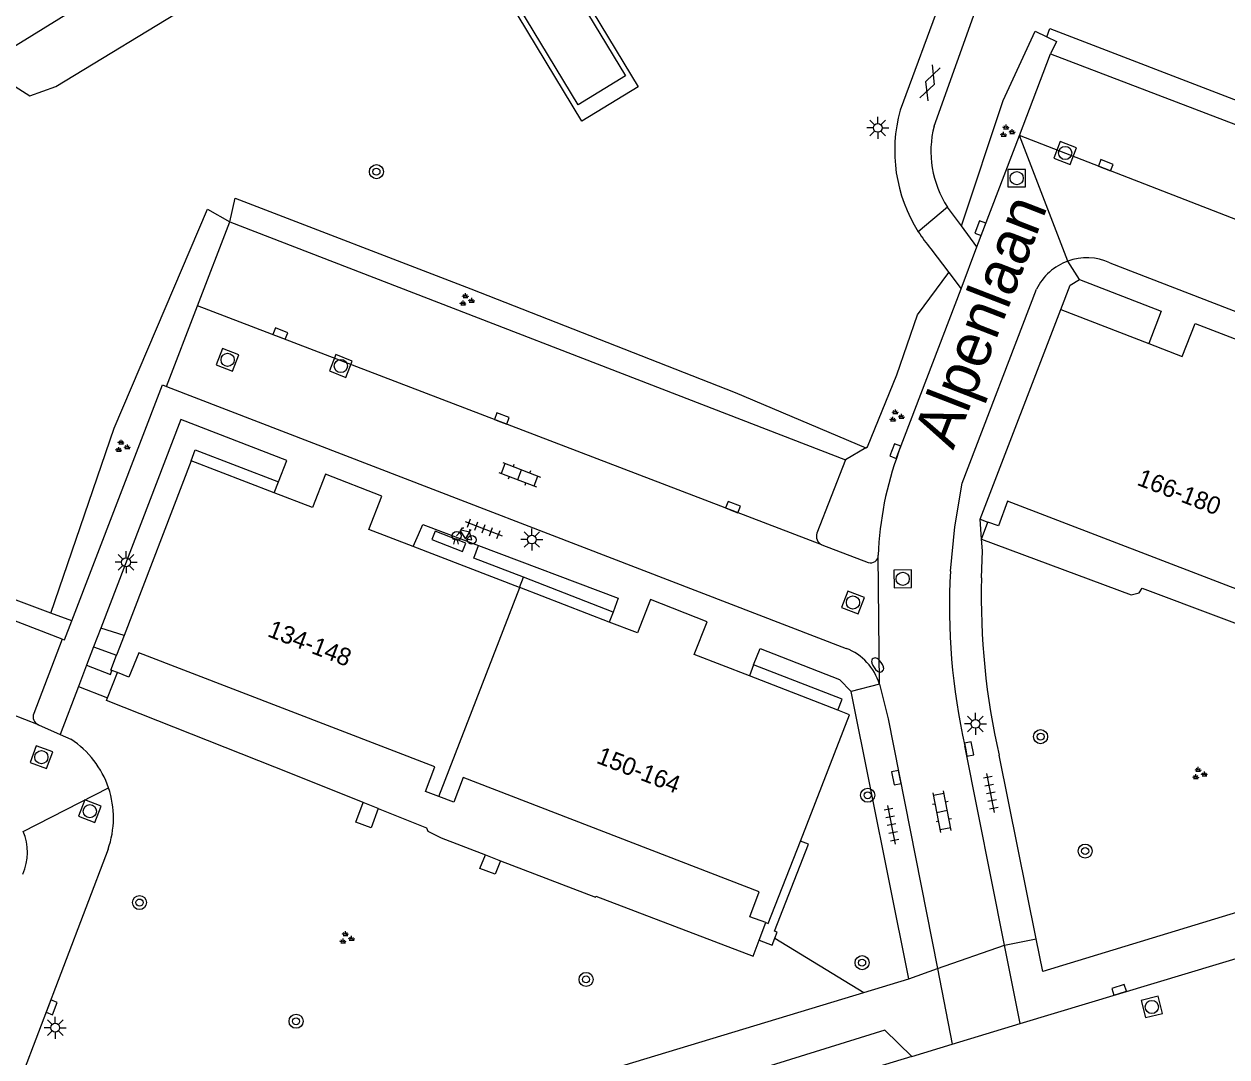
# Model space of a CAD drawing. Extents: x 132994 to 136000, y 393499 to 395512.
# Drawn here: x 134733.7 to 134802.1, y 394355.3 to 394414.1 of the extents above; entities that cross this region are included whole.
import ezdxf

# ---------------------------------------------------------------- set-up
doc = ezdxf.new("R2010")
doc.units = 0
for name, color, linetype in [('gg-afsc-erfafscheiding', 7, 'Continuous'), ('gg-afsc-hekwerk', 7, 'Continuous'), ('gg-anno-huisnummerreeks BGT', 7, 'Continuous'), ('gg-anno-openbare ruimte label', 7, 'Continuous'), ('gg-bbg-hoofdgebouw', 7, 'Continuous'), ('gg-bbg-tussenscheiding', 7, 'Continuous'), ('gg-knt-verharding', 7, 'Continuous'), ('gg-knt-verharding nz', 7, 'Continuous'), ('gt-grn-groengrens', 7, 'Continuous'), ('gt-grn-weggrens', 7, 'Continuous'), ('gt-symb-boom', 7, 'Continuous'), ('gt-symb-brandkraan', 7, 'Continuous'), ('gt-symb-fietsenrek', 7, 'Continuous'), ('gt-symb-gesloten verharding', 7, 'Continuous'), ('gt-symb-groenvak', 7, 'Continuous'), ('gt-symb-klinker verharding', 7, 'Continuous'), ('gt-symb-kolk', 7, 'Continuous'), ('gt-symb-lichtmast', 7, 'Continuous'), ('gt-symb-rioolschacht', 7, 'Continuous'), ('gt-symb-tegel verharding', 7, 'Continuous')]:
    doc.layers.add(name, color=color, linetype=linetype)

# ---------------------------------------------------------------- blocks, each defined once
blk = doc.blocks.new('gt0-GESVH1')
at = {"layer": 'gt-symb-gesloten verharding'}
for p, q in [((-0.992, -0.261), (0.008, 0.239)), ((0.008, -0.261), (-0.992, 0.239)), ((0.008, 0.239), (1.008, -0.261)), ((1.008, 0.239), (0.008, -0.261))]:
    blk.add_line(p, q, dxfattribs=at)
blk = doc.blocks.new('gt0-RS')
at = {"layer": 'gt-symb-rioolschacht'}
blk.add_lwpolyline([(-0.5, -0.5), (0.5, -0.5), (0.5, 0.5), (-0.5, 0.5)], close=True, dxfattribs=at)
blk.add_circle((0, 0), 0.375, dxfattribs=at)
blk = doc.blocks.new('gt0-KOLK')
at = {"layer": 'gt-symb-kolk'}
blk.add_lwpolyline([(0, 0), (0.375, 0), (0.375, 0.4), (-0.375, 0.4), (-0.375, 0), (0, 0)], dxfattribs=at)
blk = doc.blocks.new('gt0-GRVAK')
at = {"layer": 'gt-symb-groenvak'}
for p, q in [((-0.11, 0.189), (-0.228, 0.24)), ((-0.182, 0.153), (0.088, 0.153)), ((-0.091, 0.211), (-0.156, 0.322)), ((-0.047, 0.214), (-0.047, 0.393)), ((-0.004, 0.211), (0.061, 0.322)), ((0.015, 0.189), (0.133, 0.24)), ((0.262, -0.052), (0.197, 0.059)), ((0.305, -0.049), (0.305, 0.13)), ((0.349, -0.052), (0.414, 0.059)), ((-0.245, -0.228), (-0.363, -0.177)), ((-0.318, -0.264), (-0.047, -0.264)), ((-0.226, -0.206), (-0.291, -0.095)), ((-0.183, -0.203), (-0.183, -0.024)), ((-0.139, -0.206), (-0.074, -0.095)), ((-0.12, -0.228), (-0.002, -0.177)), ((0.243, -0.074), (0.125, -0.023)), ((0.17, -0.11), (0.441, -0.11)), ((0.368, -0.074), (0.486, -0.023))]:
    blk.add_line(p, q, dxfattribs=at)
blk = doc.blocks.new('gt0-BOOM')
at = {"layer": 'gt-symb-boom'}
for radius in [0.4, 0.2]:
    blk.add_circle((0, 0), radius, dxfattribs=at)
blk = doc.blocks.new('gt0-LMAST')
at = {"layer": 'gt-symb-lichtmast'}
for p, q in [((-0.182, 0.173), (-0.447, 0.438)), ((-0.005, 0.246), (-0.005, 0.621)), ((0.172, 0.173), (0.437, 0.438)), ((-0.255, -0.004), (-0.63, -0.004)), ((-0.182, -0.181), (-0.447, -0.446)), ((-0.005, -0.254), (-0.005, -0.629)), ((0.437, -0.446), (0.172, -0.181)), ((0.245, -0.004), (0.62, -0.004))]:
    blk.add_line(p, q, dxfattribs=at)
blk.add_circle((-0.005, -0.004), 0.25, dxfattribs=at)
blk = doc.blocks.new('gt0-FREK')
at = {"layer": 'gt-symb-fietsenrek'}
for p, q in [((0.259, 0.762), (0.294, 0.823)), ((0.54, 0.335), (0.259, 0.762)), ((0.294, 0.823), (0.767, 0.714)), ((0.767, 0.714), (0.54, 0.335)), ((0.757, 0.841), (0.866, 0.816)), ((0.767, 0.714), (0.84, 0.822)), ((0.895, 0.252), (0.767, 0.714))]:
    blk.add_line(p, q, dxfattribs=at)
for points in [[(0.036, 0.476), (0.228, 0.708), (0.259, 0.762)], [(0.294, 0.823), (0.36, 0.937), (0.452, 0.935)], [(-0.124, 0), (-0.047, 0.312), (0.053, 0.312), (0.12, 0)], [(0.54, 0.335), (0.555, 0.305), (0.895, 0.252)]]:
    blk.add_lwpolyline(points, dxfattribs=at)
for centre in [(0.036, 0.476), (0.895, 0.252)]:
    blk.add_circle(centre, 0.252, dxfattribs=at)
blk = doc.blocks.new('gt0-TEG1')
at = {"layer": 'gt-symb-tegel verharding'}
for p, q in [((-1.125, 0), (1.125, 0)), ((-0.9, -0.25), (-0.9, 0.25)), ((-0.45, -0.25), (-0.45, 0.25)), ((0, -0.25), (0, 0.25)), ((0.45, -0.25), (0.45, 0.25)), ((0.9, -0.25), (0.9, 0.25))]:
    blk.add_line(p, q, dxfattribs=at)
blk = doc.blocks.new('gt0-KL1')
at = {"layer": 'gt-symb-klinker verharding'}
for p, q in [((-1.15, 0.3), (1.15, 0.3)), ((-1, -0.3), (-1, 0.3)), ((-0.5, 0.3), (-0.5, 0.45)), ((0, -0.3), (0, 0.3)), ((0.5, 0.3), (0.5, 0.45)), ((1, -0.3), (1, 0.3)), ((-1.15, -0.3), (1.15, -0.3)), ((-0.5, -0.45), (-0.5, -0.3)), ((0.5, -0.45), (0.5, -0.3))]:
    blk.add_line(p, q, dxfattribs=at)
blk = doc.blocks.new('gt0-BR')
at = {"layer": 'gt-symb-brandkraan'}
for centre, radius, start, end in [((-0.244, 0), 0.206, 107.56694, 252.43307), ((0.599, -2.664), 3, 106.89205, 107.56694), ((0, -0.691), 0.938, 73.10799, 106.89205), ((-0.599, -2.664), 3, 72.43309, 73.10799), ((0.244, 0), 0.206, 287.56695, 72.43309), ((0.599, 2.664), 3, 252.43307, 253.10797), ((0, 0.691), 0.938, 253.10797, 286.89206), ((-0.599, 2.664), 3, 286.89206, 287.56695)]:
    blk.add_arc(centre, radius, start, end, dxfattribs=at)

msp = doc.modelspace()

# ---------------------------------------------------------------- linework, layer by layer
at = {"layer": 'gg-afsc-erfafscheiding'}
msp.add_line((134788.116, 394384.782), (134788.471, 394385.753), dxfattribs=at)
msp.add_lwpolyline([(134788.116, 394384.782), (134796.629, 394381.62), (134797.087, 394381.725), (134797.252, 394381.987), (134806.085, 394378.675), (134806.194, 394378.957)], dxfattribs=at)
at = {"layer": 'gg-afsc-hekwerk'}
for p, q in [((134738.43, 394375.767), (134738.996, 394377.19)), ((134753.822, 394369.467), (134752.968, 394369.809)), ((134759.911, 394366.831), (134760.777, 394366.497)), ((134775.474, 394361.968), (134775.849, 394362.976))]:
    msp.add_line(p, q, dxfattribs=at)
for points in [[(134752.968, 394369.809), (134748.941, 394371.422), (134738.365, 394375.605), (134738.43, 394375.767)], [(134753.822, 394369.467), (134756.565, 394368.369), (134756.647, 394368.185), (134757.401, 394367.799), (134759.911, 394366.831)], [(134760.777, 394366.497), (134766.168, 394364.418), (134766.2, 394364.487), (134775.137, 394361.06), (134775.474, 394361.968)]]:
    msp.add_lwpolyline(points, dxfattribs=at)
at = {"layer": 'gg-bbg-hoofdgebouw'}
for p, q in [((134788.04, 394385.91), (134792.63, 394397.84)), ((134792.63, 394397.84), (134797.627, 394395.899)), ((134743.18, 394389.24), (134739.373, 394379.306)), ((134747.909, 394387.417), (134743.18, 394389.24)), ((134788.04, 394385.91), (134788.471, 394385.753)), ((134761.846, 394382.036), (134755.806, 394384.361)), ((134761.871, 394382.026), (134761.846, 394382.036)), ((134766.958, 394380.067), (134761.871, 394382.026)), ((134739.373, 394379.306), (134738.942, 394378.18)), ((134738.996, 394377.19), (134738.682, 394377.315)), ((134779.957, 394375.053), (134774.922, 394377.003))]:
    msp.add_line(p, q, dxfattribs=at)
for points in [[(134797.627, 394395.899), (134799.53, 394395.16), (134800.26, 394397.05), (134803.47, 394395.81), (134802.73, 394393.92), (134805.394, 394392.898)], [(134755.806, 394384.361), (134753.29, 394385.33), (134754.03, 394387.22), (134750.82, 394388.48), (134750.08, 394386.58), (134747.909, 394387.417)], [(134806.194, 394378.957), (134805.98, 394379.04), (134806.52, 394380.44), (134789.59, 394386.94), (134789.08, 394385.53), (134788.471, 394385.753)], [(134774.922, 394377.003), (134771.78, 394378.22), (134772.52, 394380.08), (134769.3, 394381.34), (134768.56, 394379.45), (134766.958, 394380.067)], [(134757.272, 394370.148), (134756.5, 394370.44), (134757.04, 394371.84), (134740.21, 394378.32), (134739.65, 394376.93), (134738.996, 394377.19)], [(134738.682, 394377.315), (134738.62, 394377.34), (134738.942, 394378.18)], [(134777.82, 394367.61), (134780.61, 394374.8), (134779.957, 394375.053)], [(134775.849, 394362.976), (134774.95, 394363.31), (134775.47, 394364.72), (134758.65, 394371.23), (134758.11, 394369.83), (134757.272, 394370.148)], [(134775.849, 394362.976), (134776, 394362.92), (134777.82, 394367.61)]]:
    msp.add_lwpolyline(points, dxfattribs=at)
at = {"layer": 'gg-bbg-tussenscheiding'}
msp.add_line((134757.272, 394370.148), (134761.871, 394382.026), dxfattribs=at)
at = {"layer": 'gg-knt-verharding'}
for p, q in [((134785.42, 394408.27), (134788.21, 394416.041)), ((134785.89, 394415.66), (134783.499, 394409.168)), ((134790.277, 394407.73), (134792.05, 394412.38)), ((134792.05, 394412.38), (134825.106, 394399.735)), ((134787.864, 394401.402), (134790.277, 394407.73)), ((134786.178, 394403.666), (134784.526, 394402.263)), ((134786.979, 394402.591), (134786.178, 394403.666)), ((134743.551, 394398.057), (134745.38, 394402.82)), ((134745.38, 394402.82), (134780.39, 394389.29)), ((134787.864, 394401.402), (134786.979, 394402.591)), ((134785.243, 394401.296), (134786.263, 394399.943)), ((134786.957, 394399.023), (134787.864, 394401.402)), ((134795.419, 394400.5), (134825.849, 394388.71)), ((134786.263, 394399.943), (134786.957, 394399.023)), ((134783.409, 394389.718), (134786.957, 394399.023)), ((134741.789, 394393.468), (134743.551, 394398.057)), ((134741.789, 394393.468), (134780.43, 394378.57)), ((134748.15, 394388.042), (134748.62, 394389.26)), ((134780.39, 394389.29), (134778.76, 394385.13)), ((134735.841, 394379.103), (134716.486, 394386.516)), ((134788.116, 394384.782), (134788.04, 394385.91)), ((134755.806, 394384.361), (134756.102, 394385.047)), ((134779.05, 394384.45), (134781.68, 394383.45)), ((134788.184, 394384.115), (134788.116, 394384.782)), ((134788.114, 394382.573), (134788.184, 394384.115)), ((134761.846, 394382.036), (134762.078, 394382.616)), ((134767.17, 394380.628), (134766.958, 394380.067)), ((134738.041, 394379.71), (134737.638, 394378.659)), ((134735.841, 394379.103), (134734.23, 394374.87)), ((134737.638, 394378.659), (134737.24, 394377.621)), ((134737.24, 394377.621), (134736.771, 394376.398)), ((134736.771, 394376.398), (134735.729, 394373.678)), ((134736.771, 394376.398), (134738.43, 394375.767)), ((134780.71, 394376.11), (134780.04, 394376.8)), ((134783.98, 394359.77), (134780.71, 394376.11)), ((134734.5, 394374.23), (134735.729, 394373.678)), ((134735.729, 394373.678), (134736.35, 394373.4)), ((134789.43, 394361.7), (134787.18, 394373.02)), ((134791.224, 394362.057), (134789.12, 394372.49)), ((134738.46, 394367.151), (134732.6, 394351.74)), ((134790.319, 394357.23), (134815.443, 394364.832)), ((134785.61, 394360.37), (134789.43, 394361.7)), ((134781.433, 394358.998), (134783.98, 394359.77)), ((134786.457, 394356.062), (134790.319, 394357.23)), ((134784.155, 394355.365), (134786.457, 394356.062))]:
    msp.add_line(p, q, dxfattribs=at)
for points in [[(134757.661, 394421.359), (134760.874, 394423.301), (134768.604, 394410.507), (134765.39, 394408.559), (134757.661, 394421.359)], [(134765.181, 394409.486), (134758.391, 394420.735), (134761.075, 394422.377), (134767.877, 394411.125), (134765.181, 394409.486)], [(134792.63, 394397.84), (134793.17, 394399.22), (134793.69, 394399.55)], [(134793.69, 394399.55), (134798.34, 394397.74), (134797.627, 394395.899)], [(134786.361, 394382.963), (134786.601, 394385.477), (134787.019, 394387.967), (134791.25, 394398.99)], [(134736.398, 394380.139), (134741.55, 394393.56), (134741.789, 394393.468)], [(134748.62, 394389.26), (134742.59, 394391.58), (134738.041, 394379.71)], [(134743.18, 394389.24), (134743.421, 394389.865), (134748.15, 394388.042)], [(134756.102, 394385.047), (134756.35, 394385.62), (134759.527, 394384.42)], [(134762.078, 394382.616), (134759.257, 394383.705), (134759.527, 394384.42)], [(134759.527, 394384.42), (134767.47, 394381.42), (134767.17, 394380.628)], [(134735.841, 394379.103), (134735.98, 394379.05), (134736.398, 394380.139)], [(134775.164, 394377.628), (134775.528, 394378.561), (134780.04, 394376.8)], [(134737.24, 394377.621), (134738.593, 394377.091), (134738.682, 394377.315)], [(134779.957, 394375.053), (134780.199, 394375.678), (134775.164, 394377.628)], [(134782.32, 394376.53), (134782.82, 394374.57), (134785.61, 394360.37)], [(134753.822, 394369.467), (134753.423, 394368.372), (134752.541, 394368.684), (134752.968, 394369.809)], [(134776.375, 394362.093), (134776.504, 394362.438), (134776.345, 394362.498), (134778.286, 394367.429), (134777.82, 394367.61)], [(134815.542, 394367.501), (134791.6, 394360.19), (134791.224, 394362.057)], [(134760.777, 394366.497), (134760.464, 394365.736), (134759.588, 394366.056), (134759.911, 394366.831)], [(134775.474, 394361.968), (134776.225, 394361.689), (134776.375, 394362.093)], [(134731.687, 394344.779), (134734.44, 394345.08), (134736.29, 394345.48), (134744.1, 394347.68), (134781.433, 394358.998)], [(134784.155, 394355.365), (134782.63, 394356.852), (134762.818, 394350.7), (134746.747, 394345.872), (134746.487, 394343.968)]]:
    msp.add_lwpolyline(points, dxfattribs=at)
for centre, radius, start, end in [((134791.749, 394406.866), 8.565, 164.41153, 212.50796), ((134791.114, 394406.843), 5.87, 165.9324, 212.76615), ((134791.776, 394406.89), 8.601, 212.54278, 220.56875), ((134794.104, 394397.621), 3.166, 109.91156, 154.3687), ((134794.104, 394397.625), 3.161, 65.42031, 109.93728), ((134800.978, 394383.195), 18.741, 159.63025, 177.95323), ((134779.281, 394384.95), 0.551, 160.94004, 245.2536), ((134781.812, 394383.867), 0.437, 252.50079, 359.5779), ((134821.648, 394380.864), 35.35, 176.59648, 192.82111), ((134829.059, 394381.566), 40.957, 178.59178, 192.80352), ((134779.28, 394375.609), 3.176, 16.85113, 68.77727), ((134734.709, 394374.695), 0.51, 159.90693, 245.8404), ((134733.431, 394368.934), 5.335, 18.64429, 56.82922), ((134733.427, 394368.933), 5.34, 340.50349, 18.64259), ((134730.739, 394366.971), 3.133, 336.85819, 22.33751)]:
    msp.add_arc(centre, radius, start, end, dxfattribs=at)
at = {"layer": 'gg-knt-verharding nz'}
for p, q in [((134827.581, 394393.271), (134790.277, 394407.73)), ((134779.05, 394384.45), (134743.551, 394398.057)), ((134734.5, 394374.23), (134696.741, 394388.767)), ((134747.909, 394387.417), (134748.15, 394388.042)), ((134775.164, 394377.628), (134774.922, 394377.003)), ((134784.155, 394355.365), (134746.487, 394343.968))]:
    msp.add_line(p, q, dxfattribs=at)
msp.add_lwpolyline([(134757.057, 394385.243), (134756.869, 394384.756), (134758.603, 394384.08), (134758.799, 394384.557), (134757.057, 394385.243)], dxfattribs=at)
at = {"layer": 'gt-grn-groengrens'}
for p, q in [((134781.54, 394389.975), (134780.39, 394389.29)), ((134735.202, 394380.581), (134716.817, 394387.383)), ((134767.17, 394380.628), (134762.078, 394382.616)), ((134736.398, 394380.139), (134735.202, 394380.581)), ((134739.373, 394379.306), (134738.041, 394379.71)), ((134737.638, 394378.659), (134738.942, 394378.18)), ((134776.375, 394362.093), (134781.433, 394358.998))]:
    msp.add_line(p, q, dxfattribs=at)
for points in [[(134739.372, 394416.671), (134721.188, 394405.421), (134722.427, 394404.623), (134732.753, 394410.782), (134734.019, 394409.988), (134735.493, 394410.528), (134751.222, 394420.086), (134752.912, 394422.08), (134752.745, 394422.993), (134755.484, 394424.78), (134755.663, 394426.501), (134750.768, 394423.243), (134739.372, 394416.671)], [(134786.979, 394402.591), (134789.354, 394409.728), (134791.169, 394413.668), (134791.843, 394413.34)], [(134791.843, 394413.34), (134792.014, 394413.823), (134825.554, 394400.906), (134825.106, 394399.735)], [(134791.843, 394413.34), (134792.388, 394413.075), (134792.05, 394412.38)], [(134745.38, 394402.82), (134745.682, 394404.168), (134759.081, 394399.016), (134774.117, 394393.119), (134781.54, 394389.975)], [(134735.202, 394380.581), (134738.816, 394391.091), (134744.115, 394403.541), (134745.38, 394402.82)], [(134781.54, 394389.975), (134781.632, 394390.03), (134783.3, 394394.119), (134784.476, 394397.545), (134786.263, 394399.943)]]:
    msp.add_lwpolyline(points, dxfattribs=at)
at = {"layer": 'gt-grn-weggrens'}
for p, q in [((134793.026, 394400.597), (134790.277, 394407.73)), ((134793.69, 394399.55), (134793.026, 394400.597)), ((134782.32, 394376.53), (134782.249, 394383.864)), ((134782.32, 394376.53), (134780.71, 394376.11)), ((134733.637, 394368.162), (134738.486, 394370.64)), ((134789.43, 394361.7), (134791.224, 394362.057)), ((134790.319, 394357.23), (134789.43, 394361.7)), ((134783.98, 394359.77), (134785.61, 394360.37)), ((134785.61, 394360.37), (134786.457, 394356.062))]:
    msp.add_line(p, q, dxfattribs=at)

# ---------------------------------------------------------------- block references
at = {"layer": 'gt-symb-boom'}
for p in [(134753.72, 394405.678), (134791.479, 394373.55), (134781.649, 394370.218), (134794.015, 394367.044), (134781.332, 394360.697), (134765.637, 394359.745), (134749.148, 394357.365)]:
    msp.add_blockref('gt0-BOOM', p, dxfattribs=at)
at = {"layer": 'gt-symb-boom', "rotation": 90}
msp.add_blockref('gt0-BOOM', (134740.248, 394364.116), dxfattribs=at)
at = {"layer": 'gt-symb-brandkraan', "rotation": -54.89531311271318}
msp.add_blockref('gt0-BR', (134782.214, 394377.625), dxfattribs=at)
at = {"layer": 'gt-symb-fietsenrek'}
msp.add_blockref('gt0-FREK', (134758.243, 394384.491), dxfattribs=at)
at = {"layer": 'gt-symb-gesloten verharding', "rotation": 69.75249849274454}
msp.add_blockref('gt0-GESVH1', (134785.183, 394410.722), dxfattribs=at)
at = {"layer": 'gt-symb-groenvak'}
for p in [(134789.562, 394407.968), (134758.83, 394398.367), (134783.27, 394391.768), (134739.251, 394390.042), (134800.491, 394371.432), (134752.003, 394362.092)]:
    msp.add_blockref('gt0-GRVAK', p, dxfattribs=at)
at = {"layer": 'gt-symb-klinker verharding'}
for p, rotation in [((134761.862, 394388.446), -21.09921225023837), ((134785.88, 394369.284), 101.13011108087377)]:
    msp.add_blockref('gt0-KL1', p, dxfattribs=dict(at, rotation=rotation))
at = {"layer": 'gt-symb-kolk'}
for p, rotation in [((134795.114, 394405.856), -21.280166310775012), ((134788.241, 394402.394), 68.95425918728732), ((134748.18, 394396.282), -20.86466118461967), ((134760.773, 394391.457), -20.918204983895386), ((134783.409, 394389.718), 69.13533881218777), ((134773.919, 394386.419), -21.04574081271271), ((134787.222, 394372.807), -78.75747429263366), ((134783.472, 394371.254), 101.07387115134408), ((134796.003, 394358.967), 17.94556305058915), ((134735.066, 394358.225), -110.79072527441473)]:
    msp.add_blockref('gt0-KOLK', p, dxfattribs=dict(at, rotation=rotation))
at = {"layer": 'gt-symb-lichtmast'}
for p in [(134782.226, 394408.169), (134762.558, 394384.762), (134739.487, 394383.468), (134787.778, 394374.278), (134735.463, 394357.005)]:
    msp.add_blockref('gt0-LMAST', p, dxfattribs=at)
at = {"layer": 'gt-symb-rioolschacht'}
for p, rotation in [((134792.879, 394406.74), -20.844264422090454), ((134745.256, 394394.976), 69.02828944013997), ((134751.691, 394394.626), -21.461063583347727), ((134783.639, 394382.522), -89.19791148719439), ((134780.813, 394381.182), -21.09921225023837), ((134734.668, 394372.382), -20.247501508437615), ((134737.422, 394369.309), 69.02828943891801), ((134797.803, 394358.179), -166.11658196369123)]:
    msp.add_blockref('gt0-RS', p, dxfattribs=dict(at, rotation=rotation))
msp.add_blockref('gt0-RS', (134790.122, 394405.307), dxfattribs=at)
at = {"layer": 'gt-symb-tegel verharding'}
for p, rotation in [((134759.817, 394385.372), -21.099212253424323), ((134788.648, 394370.349), 101.13011108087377), ((134783.009, 394368.538), 101.13011108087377)]:
    msp.add_blockref('gt0-TEG1', p, dxfattribs=dict(at, rotation=rotation))

# ---------------------------------------------------------------- texts
at = {"layer": 'gg-anno-huisnummerreeks BGT'}
for s, rotation, p in [('166-180', 339, (134796.902, 394387.882)), ('134-148', 339, (134747.467, 394379.274)), ('150-164', 338.8, (134766.17, 394372.075))]:
    msp.add_text(s, height=1, rotation=rotation, dxfattribs=at).set_placement(p)
at = {"layer": 'gg-anno-openbare ruimte label'}
msp.add_text('Alpenlaan', height=2.5, rotation=68.8, dxfattribs=at).set_placement((134786.512, 394389.813))

doc.saveas('drawing.dxf')
